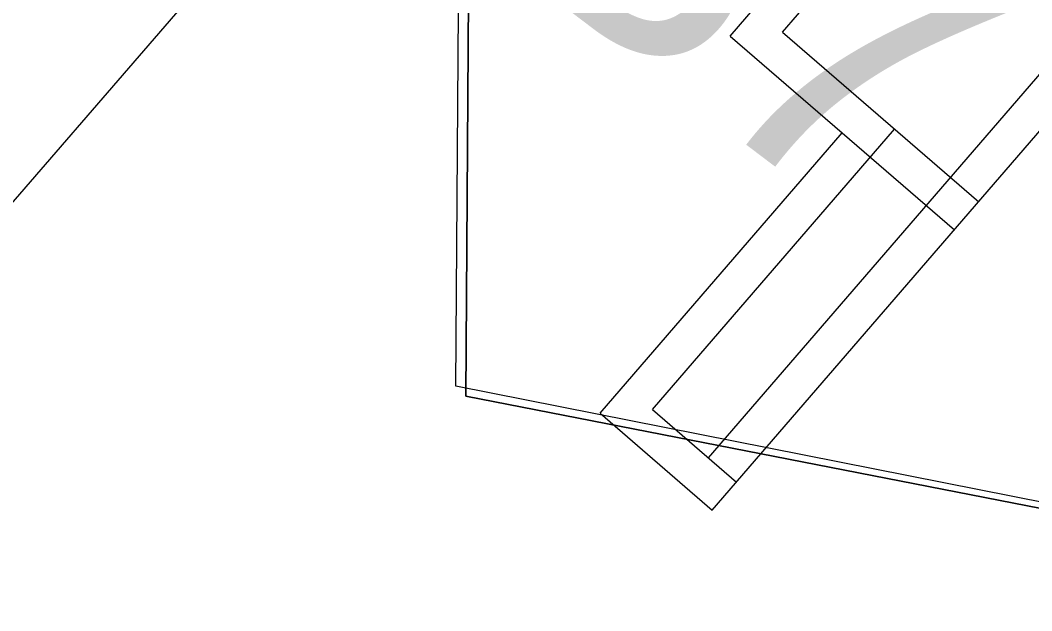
# Model space of a CAD drawing. Extents: x 2253035 to 2279930, y 13774972 to 13793443.
# Drawn here: x 2255738.1 to 2255751.74, y 13791676.89 to 13791684.86 of the extents above; entities that cross this region are included whole.
import ezdxf

# ---------------------------------------------------------------- set-up
doc = ezdxf.new("R2010")
doc.units = 0
for name, color, linetype in [('E_Utility_ATT_Fiber', 7, 'Continuous'), ('E_Utility_ATT_Xbox', 7, 'Continuous'), ('E_Utility_Fiber Optic_Fiber Optic Cable_FOC', 7, 'Continuous'), ('E_Utility_Gas_Gas Line_GL_Elevation', 7, 'Continuous'), ('E_Utility_Guy Anchor_GUY_point', 7, 'Continuous'), ('E_Utility_Water_Water Line_WL_Description', 7, 'Continuous')]:
    doc.layers.add(name, color=color, linetype=linetype)

msp = doc.modelspace()

# ---------------------------------------------------------------- linework, layer by layer
at = {"layer": 'E_Utility_ATT_Fiber'}
for p, q in [((2255744.11, 13791679.786), (2255744.266, 13791705.197)), ((2255744.266, 13791705.197), (2255744.11, 13791679.786)), ((2255784.864, 13791671.818), (2255744.11, 13791679.786)), ((2255744.11, 13791679.786), (2255784.864, 13791671.818))]:
    msp.add_line(p, q, dxfattribs=at)
at = {"layer": 'E_Utility_ATT_Xbox'}
msp.add_line((2255749.514, 13791683.716), (2255749.514, 13791683.716), dxfattribs=at)
at = {"layer": 'E_Utility_Fiber Optic_Fiber Optic Cable_FOC'}
for p, q in [((2255747.433, 13791678.247), (2255757.89, 13791690.357)), ((2255747.381, 13791678.952), (2255757.185, 13791690.305)), ((2255747.673, 13791684.645), (2255751.595, 13791689.186)), ((2255748.379, 13791684.697), (2255751.646, 13791688.481)), ((2255747.673, 13791684.645), (2255749.187, 13791683.338)), ((2255748.379, 13791684.697), (2255751.028, 13791682.409)), ((2255745.919, 13791679.554), (2255749.187, 13791683.338)), ((2255746.625, 13791679.605), (2255749.892, 13791683.39)), ((2255749.187, 13791683.338), (2255750.701, 13791682.031)), ((2255746.625, 13791679.605), (2255747.76, 13791678.625)), ((2255745.919, 13791679.554), (2255747.433, 13791678.247))]:
    msp.add_line(p, q, dxfattribs=at)
at = {"layer": 'E_Utility_Guy Anchor_GUY_point'}
msp.add_lwpolyline([(2255743.973, 13791679.92), (2255744.181, 13791709.085), (2255737.22, 13791701.96), (2255743.066, 13791696.221), (2255738.561, 13791691.611), (2255732.688, 13791697.372), (2255686.09, 13791649.274), (2255653.848, 13791683.471), (2255639.338, 13791669.268), (2255679.276, 13791629.46), (2255687.183, 13791621.589), (2255646.313, 13791579.703), (2255631.16, 13791559.162), (2255672.147, 13791556.295), (2255774.988, 13791661.7), (2255784.864, 13791671.82)], close=True, dxfattribs=at)
at = {"layer": 'E_Utility_Water_Water Line_WL_Description'}
msp.add_lwpolyline([(2255639.338, 13791669.268), (2255653.789, 13791683.405), (2255685.974, 13791649.225), (2255732.824, 13791697.239), (2255738.561, 13791691.611), (2255743.066, 13791696.221), (2255737.364, 13791701.891), (2255744.289, 13791708.989), (2255744.17, 13791689.549), (2255703.672, 13791642.737), (2255697.782, 13791633.762), (2255677.566, 13791613.044), (2255684.453, 13791625.27)], close=True, dxfattribs=at)

# ---------------------------------------------------------------- texts
at = {"layer": 'E_Utility_Gas_Gas Line_GL_Elevation'}
msp.add_text('B7', height=4, rotation=322.8424, dxfattribs=at).set_placement((2255744.288, 13791685.909))

doc.saveas('drawing.dxf')
